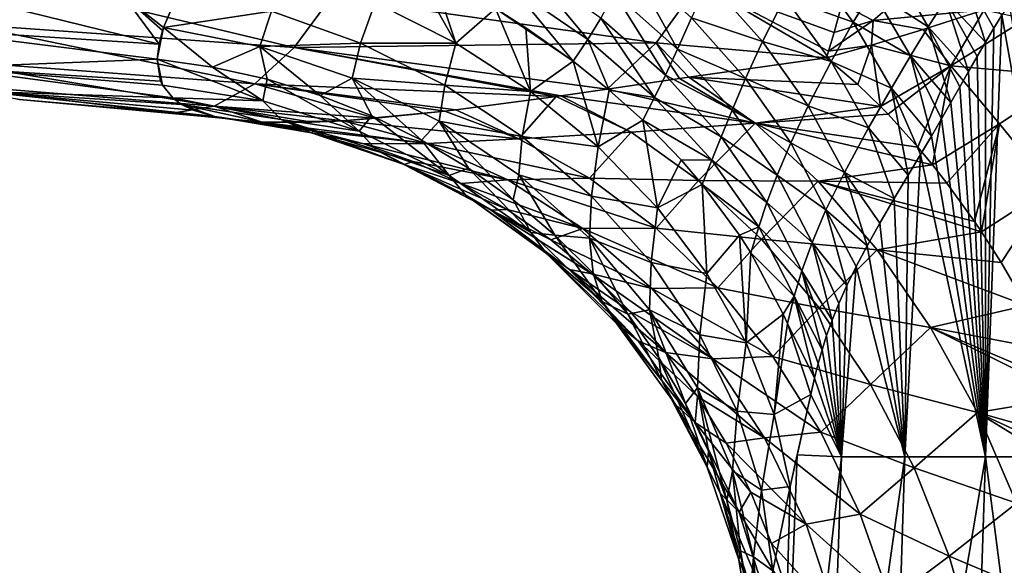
# Model space of a CAD drawing. Header units: metres. Extents: x -62 to 300, y -109 to 109.
# Tile 447 of 656: x -21 to -9, y 59 to 66. Entities that reach past the tile are written whole.
import ezdxf

# ---------------------------------------------------------------- set-up
doc = ezdxf.new("R2010")
doc.units = ezdxf.units.M
doc.layers.add('solid_500635', color=7, linetype='CONTINUOUS')

msp = doc.modelspace()

# ---------------------------------------------------------------- linework, layer by layer
at = {"layer": 'solid_500635'}
for points in [[(-16.85248, 66.376892, -0.612634), (-15.810552, 65.851387, -0.48862), (-16.387167, 66.87738, 0.109677)], [(-15.810552, 65.851387, -0.48862), (-16.101385, 66.738983, 0.139969), (-16.387167, 66.87738, 0.109677)], [(-13.57081, 66.905388, 2.23754), (-13.763358, 66.50238, 1.735718), (-12.945345, 65.773918, 2.124706)], [(-13.57081, 66.905388, 2.23754), (-12.945345, 65.773918, 2.124706), (-12.763798, 66.179123, 2.625546)], [(-11.269654, 66.941826, 4.82097), (-11.555652, 66.440193, 4.284053), (-10.671031, 66.119827, 5.301698)], [(-11.269654, 66.941826, 4.82097), (-10.671031, 66.119827, 5.301698), (-10.42143, 66.526558, 5.703935)], [(-10.179898, 66.888206, 6.055502), (-10.42143, 66.526558, 5.703935), (-9.701985, 66.062241, 6.517347)], [(-10.179898, 66.888206, 6.055502), (-9.701985, 66.062241, 6.517347), (-9.47671, 66.41256, 6.81295)], [(-19.646793, 65.834732, -2.67387), (-23.319151, 66.741341, -1.635829), (-22.880098, 66.042511, -2.922095)], [(-19.646793, 65.834732, -2.67387), (-20.103577, 66.455849, -1.602353), (-23.319151, 66.741341, -1.635829)], [(-17.901796, 65.793381, -11.220894), (-22.168184, 66.094681, -11.231939), (-21.814489, 66.729958, -12.481924)], [(-17.422853, 66.446159, -12.471775), (-17.901796, 65.793381, -11.220894), (-21.814489, 66.729958, -12.481924)], [(-15.810552, 65.851387, -0.48862), (-15.296046, 66.296066, 0.276011), (-16.101385, 66.738983, 0.139969)], [(-14.873517, 66.829086, 1.009238), (-15.067783, 66.561348, 0.645112), (-14.102497, 65.895142, 0.93803)], [(-14.873517, 66.829086, 1.009238), (-14.102497, 65.895142, 0.93803), (-13.936742, 66.172081, 1.306496)], [(-9.243991, 66.743126, 7.09858), (-9.47671, 66.41256, 6.81295), (-8.96075, 65.864525, 7.422946)], [(-9.243991, 66.743126, 7.09858), (-8.96075, 65.864525, 7.422946), (-8.853005, 66.045822, 7.543905)], [(-9.243991, 66.743126, 7.09858), (-8.853005, 66.045822, 7.543905), (-8.748509, 66.213219, 7.658388)], [(-12.663486, 66.625862, -13.243283), (-13.2191, 65.85508, -12.08928), (-17.422853, 66.446159, -12.471775)], [(-11.015536, 65.662033, -12.128969), (-13.2191, 65.85508, -12.08928), (-12.663486, 66.625862, -13.243283)], [(-12.545011, 66.656219, 3.194158), (-12.763798, 66.179123, 2.625546), (-11.844036, 65.870201, 3.646339)], [(-10.989397, 65.747025, -12.261917), (-11.015536, 65.662033, -12.128969), (-12.663486, 66.625862, -13.243283)], [(-10.918558, 65.988297, -12.618722), (-10.989397, 65.747025, -12.261917), (-12.663486, 66.625862, -13.243283)], [(-10.81963, 66.353119, -13.108975), (-10.918558, 65.988297, -12.618722), (-12.663486, 66.625862, -13.243283)], [(-12.545011, 66.656219, 3.194158), (-11.844036, 65.870201, 3.646339), (-11.555652, 66.440193, 4.284053)], [(-10.412864, 66.144684, -12.884822), (-10.81963, 66.353119, -13.108975), (-9.870307, 66.611267, -13.48682)], [(-10.412864, 66.144684, -12.884822), (-9.870307, 66.611267, -13.48682), (-8.979213, 66.280479, -13.092481)], [(-19.588631, 66.051331, -2.216002), (-19.405312, 66.491699, -1.424076), (-20.103577, 66.455849, -1.602353)], [(-19.601357, 66.011551, -2.296093), (-20.103577, 66.455849, -1.602353), (-19.646793, 65.834732, -2.67387)], [(-19.601357, 66.011551, -2.296093), (-19.588631, 66.051331, -2.216002), (-20.103577, 66.455849, -1.602353)], [(-19.588631, 66.051331, -2.216002), (-19.382862, 66.537491, -1.350158), (-19.405312, 66.491699, -1.424076)], [(-18.191284, 66.264534, -1.403337), (-19.382862, 66.537491, -1.350158), (-19.588631, 66.051331, -2.216002)], [(-15.067783, 66.561348, 0.645112), (-15.296046, 66.296066, 0.276011), (-14.291388, 65.616013, 0.567666)], [(-15.067783, 66.561348, 0.645112), (-14.291388, 65.616013, 0.567666), (-14.102497, 65.895142, 0.93803)], [(-13.763358, 66.50238, 1.735718), (-13.936742, 66.172081, 1.306496), (-13.100179, 65.436523, 1.699699)], [(-13.763358, 66.50238, 1.735718), (-13.100179, 65.436523, 1.699699), (-12.945345, 65.773918, 2.124706)], [(-10.42143, 66.526558, 5.703935), (-10.671031, 66.119827, 5.301698), (-9.931481, 65.68692, 6.193415)], [(-10.42143, 66.526558, 5.703935), (-9.931481, 65.68692, 6.193415), (-9.701985, 66.062241, 6.517347)], [(-18.191284, 66.264534, -1.403337), (-17.040739, 65.850601, -1.361846), (-16.85248, 66.376892, -0.612634)], [(-13.2191, 65.85508, -12.08928), (-17.901796, 65.793381, -11.220894), (-17.422853, 66.446159, -12.471775)], [(-17.040739, 65.850601, -1.361846), (-15.810552, 65.851387, -0.48862), (-16.85248, 66.376892, -0.612634)], [(-11.555652, 66.440193, 4.284053), (-11.844036, 65.870201, 3.646339), (-10.958039, 65.612221, 4.778249)], [(-11.555652, 66.440193, 4.284053), (-10.958039, 65.612221, 4.778249), (-10.671031, 66.119827, 5.301698)], [(-10.412864, 66.144684, -12.884822), (-10.918558, 65.988297, -12.618722), (-10.81963, 66.353119, -13.108975)], [(-9.47671, 66.41256, 6.81295), (-9.701985, 66.062241, 6.517347), (-9.179608, 65.483383, 7.166967)], [(-9.47671, 66.41256, 6.81295), (-9.179608, 65.483383, 7.166967), (-9.069475, 65.675964, 7.297616)], [(-9.47671, 66.41256, 6.81295), (-9.069475, 65.675964, 7.297616), (-8.96075, 65.864525, 7.422946)], [(-8.649849, 66.360168, 7.76415), (-8.748509, 66.213219, 7.658388), (-7.724338, 60.500088, 8.935931)], [(-18.34569, 65.805733, -2.219623), (-18.191284, 66.264534, -1.403337), (-19.588631, 66.051331, -2.216002)], [(-18.34569, 65.805733, -2.219623), (-17.040739, 65.850601, -1.361846), (-18.191284, 66.264534, -1.403337)], [(-15.810552, 65.851387, -0.48862), (-14.843701, 65.225006, -0.264433), (-15.296046, 66.296066, 0.276011)], [(-15.296046, 66.296066, 0.276011), (-14.904874, 66.049728, 0.371912), (-14.291388, 65.616013, 0.567666)], [(-14.843701, 65.225006, -0.264433), (-14.904874, 66.049728, 0.371912), (-15.296046, 66.296066, 0.276011)], [(-10.412864, 66.144684, -12.884822), (-8.979213, 66.280479, -13.092481), (-9.768868, 66.024422, -12.764465)], [(-9.408201, 65.55571, -12.211992), (-9.768868, 66.024422, -12.764465), (-8.979213, 66.280479, -13.092481)], [(-8.440169, 66.162415, -12.939765), (-9.408201, 65.55571, -12.211992), (-8.979213, 66.280479, -13.092481)], [(-8.748509, 66.213219, 7.658388), (-8.962532, 60.500088, 7.693457), (-7.724338, 60.500088, 8.935931)], [(-8.748509, 66.213219, 7.658388), (-8.853005, 66.045822, 7.543905), (-8.962532, 60.500088, 7.693457)], [(-18.408703, 65.321747, -9.901077), (-22.542574, 65.635162, -9.912368), (-22.168184, 66.094681, -11.231939)], [(-17.901796, 65.793381, -11.220894), (-18.408703, 65.321747, -9.901077), (-22.168184, 66.094681, -11.231939)], [(-13.936742, 66.172081, 1.306496), (-14.102497, 65.895142, 0.93803), (-13.240757, 65.148247, 1.337928)], [(-13.936742, 66.172081, 1.306496), (-13.240757, 65.148247, 1.337928), (-13.100179, 65.436523, 1.699699)], [(-12.763798, 66.179123, 2.625546), (-12.945345, 65.773918, 2.124706), (-12.063219, 65.392639, 3.083353)], [(-12.763798, 66.179123, 2.625546), (-12.063219, 65.392639, 3.083353), (-11.844036, 65.870201, 3.646339)], [(-10.412864, 66.144684, -12.884822), (-10.989397, 65.747025, -12.261917), (-10.918558, 65.988297, -12.618722)], [(-10.412864, 66.144684, -12.884822), (-10.434836, 65.824379, -12.444349), (-10.989397, 65.747025, -12.261917)], [(-10.671031, 66.119827, 5.301698), (-10.958039, 65.612221, 4.778249), (-10.178776, 65.269325, 5.81387)], [(-10.671031, 66.119827, 5.301698), (-10.178776, 65.269325, 5.81387), (-9.931481, 65.68692, 6.193415)], [(-10.412864, 66.144684, -12.884822), (-9.768868, 66.024422, -12.764465), (-10.434836, 65.824379, -12.444349)], [(-7.849054, 65.419273, -12.22508), (-9.408201, 65.55571, -12.211992), (-8.440169, 66.162415, -12.939765)], [(-19.670271, 65.642204, -3.134195), (-22.880098, 66.042511, -2.922095), (-22.41629, 65.534721, -4.287745)], [(-19.670271, 65.642204, -3.134195), (-19.646793, 65.834732, -2.67387), (-22.880098, 66.042511, -2.922095)], [(-19.588631, 66.051331, -2.216002), (-19.646793, 65.834732, -2.67387), (-19.670271, 65.642204, -3.134195)], [(-18.954996, 65.541122, -3.107835), (-19.588631, 66.051331, -2.216002), (-19.670271, 65.642204, -3.134195)], [(-19.601357, 66.011551, -2.296093), (-19.646793, 65.834732, -2.67387), (-19.588631, 66.051331, -2.216002)], [(-18.954996, 65.541122, -3.107835), (-18.34569, 65.805733, -2.219623), (-19.588631, 66.051331, -2.216002)], [(-14.843701, 65.225006, -0.264433), (-14.291388, 65.616013, 0.567666), (-14.904874, 66.049728, 0.371912)], [(-9.408201, 65.55571, -12.211992), (-10.434836, 65.824379, -12.444349), (-9.768868, 66.024422, -12.764465)], [(-9.701985, 66.062241, 6.517347), (-9.931481, 65.68692, 6.193415), (-9.409683, 65.080704, 6.880892)], [(-9.701985, 66.062241, 6.517347), (-9.409683, 65.080704, 6.880892), (-9.292625, 65.285339, 7.028763)], [(-9.701985, 66.062241, 6.517347), (-9.292625, 65.285339, 7.028763), (-9.179608, 65.483383, 7.166967)], [(-8.853005, 66.045822, 7.543905), (-8.96075, 65.864525, 7.422946), (-8.962532, 60.500088, 7.693457)], [(-18.34569, 65.805733, -2.219623), (-17.148722, 65.398705, -2.141614), (-17.040739, 65.850601, -1.361846)], [(-13.2191, 65.85508, -12.08928), (-13.852471, 65.255547, -10.855844), (-17.901796, 65.793381, -11.220894)], [(-17.148722, 65.398705, -2.141614), (-15.953916, 65.306183, -1.224608), (-17.040739, 65.850601, -1.361846)], [(-17.040739, 65.850601, -1.361846), (-15.953916, 65.306183, -1.224608), (-15.810552, 65.851387, -0.48862)], [(-15.953916, 65.306183, -1.224608), (-14.843701, 65.225006, -0.264433), (-15.810552, 65.851387, -0.48862)], [(-14.102497, 65.895142, 0.93803), (-14.291388, 65.616013, 0.567666), (-13.827315, 65.243134, 0.758646)], [(-14.102497, 65.895142, 0.93803), (-13.827315, 65.243134, 0.758646), (-13.240757, 65.148247, 1.337928)], [(-12.918933, 65.390717, -11.328559), (-13.852471, 65.255547, -10.855844), (-13.2191, 65.85508, -12.08928)], [(-12.797679, 65.408371, -11.385735), (-12.918933, 65.390717, -11.328559), (-13.2191, 65.85508, -12.08928)], [(-11.015536, 65.662033, -12.128969), (-12.797679, 65.408371, -11.385735), (-13.2191, 65.85508, -12.08928)], [(-11.844036, 65.870201, 3.646339), (-12.063219, 65.392639, 3.083353), (-11.254886, 65.039665, 4.152198)], [(-11.844036, 65.870201, 3.646339), (-11.254886, 65.039665, 4.152198), (-10.958039, 65.612221, 4.778249)], [(-10.434836, 65.824379, -12.444349), (-11.015536, 65.662033, -12.128969), (-10.989397, 65.747025, -12.261917)], [(-10.613889, 65.31691, -11.711594), (-11.015536, 65.662033, -12.128969), (-10.434836, 65.824379, -12.444349)], [(-10.613889, 65.31691, -11.711594), (-10.434836, 65.824379, -12.444349), (-10.317375, 65.030098, -11.419086)], [(-9.408201, 65.55571, -12.211992), (-10.317375, 65.030098, -11.419086), (-10.434836, 65.824379, -12.444349)], [(-8.96075, 65.864525, 7.422946), (-9.069475, 65.675964, 7.297616), (-8.962532, 60.500088, 7.693457)], [(-18.954996, 65.541122, -3.107835), (-18.250935, 65.384476, -3.059597), (-18.34569, 65.805733, -2.219623)], [(-14.510332, 65.161659, -10.481637), (-18.408703, 65.321747, -9.901077), (-17.901796, 65.793381, -11.220894)], [(-17.56299, 65.173698, -2.989858), (-17.148722, 65.398705, -2.141614), (-18.34569, 65.805733, -2.219623)], [(-18.250935, 65.384476, -3.059597), (-17.56299, 65.173698, -2.989858), (-18.34569, 65.805733, -2.219623)], [(-14.450931, 65.169991, -10.516879), (-14.510332, 65.161659, -10.481637), (-17.901796, 65.793381, -11.220894)], [(-13.852471, 65.255547, -10.855844), (-14.450931, 65.169991, -10.516879), (-17.901796, 65.793381, -11.220894)], [(-12.945345, 65.773918, 2.124706), (-13.100179, 65.436523, 1.699699), (-12.238319, 64.982964, 2.592333)], [(-12.945345, 65.773918, 2.124706), (-12.238319, 64.982964, 2.592333), (-12.063219, 65.392639, 3.083353)], [(-18.935078, 65.03688, -8.535654), (-22.931364, 65.357033, -8.546469), (-22.542574, 65.635162, -9.912368)], [(-18.408703, 65.321747, -9.901077), (-18.935078, 65.03688, -8.535654), (-22.542574, 65.635162, -9.912368)], [(-19.626144, 65.360306, -3.941255), (-19.670271, 65.642204, -3.134195), (-22.41629, 65.534721, -4.287745)], [(-19.601349, 65.306763, -4.119929), (-19.670271, 65.642204, -3.134195), (-19.626144, 65.360306, -3.941255)], [(-18.305052, 65.104607, -3.961647), (-19.670271, 65.642204, -3.134195), (-19.601349, 65.306763, -4.119929)], [(-18.305052, 65.104607, -3.961647), (-18.954996, 65.541122, -3.107835), (-19.670271, 65.642204, -3.134195)], [(-14.843701, 65.225006, -0.264433), (-13.969269, 64.510216, 0.054937), (-14.291388, 65.616013, 0.567666)], [(-13.969269, 64.510216, 0.054937), (-13.827315, 65.243134, 0.758646), (-14.291388, 65.616013, 0.567666)], [(-10.613889, 65.31691, -11.711594), (-12.797679, 65.408371, -11.385735), (-11.015536, 65.662033, -12.128969)], [(-10.958039, 65.612221, 4.778249), (-11.254886, 65.039665, 4.152198), (-10.473857, 64.754173, 5.310684)], [(-10.958039, 65.612221, 4.778249), (-10.473857, 64.754173, 5.310684), (-10.178776, 65.269325, 5.81387)], [(-9.931481, 65.68692, 6.193415), (-10.178776, 65.269325, 5.81387), (-9.661299, 64.647163, 6.544993)], [(-9.931481, 65.68692, 6.193415), (-9.661299, 64.647163, 6.544993), (-9.53173, 64.869461, 6.72118)], [(-9.931481, 65.68692, 6.193415), (-9.53173, 64.869461, 6.72118), (-9.409683, 65.080704, 6.880892)], [(-9.069475, 65.675964, 7.297616), (-9.179608, 65.483383, 7.166967), (-8.962532, 60.500088, 7.693457)], [(-19.470613, 65.142502, -4.747152), (-22.41629, 65.534721, -4.287745), (-21.936457, 65.225456, -5.707213)], [(-19.601349, 65.306763, -4.119929), (-19.626144, 65.360306, -3.941255), (-22.41629, 65.534721, -4.287745)], [(-19.470613, 65.142502, -4.747152), (-19.601349, 65.306763, -4.119929), (-22.41629, 65.534721, -4.287745)], [(-18.305052, 65.104607, -3.961647), (-18.250935, 65.384476, -3.059597), (-18.954996, 65.541122, -3.107835)], [(-13.100179, 65.436523, 1.699699), (-13.240757, 65.148247, 1.337928), (-12.379341, 64.636459, 2.181093)], [(-13.100179, 65.436523, 1.699699), (-12.379341, 64.636459, 2.181093), (-12.238319, 64.982964, 2.592333)], [(-9.408201, 65.55571, -12.211992), (-10.219776, 64.929596, -11.325838), (-10.317375, 65.030098, -11.419086)], [(-9.408201, 65.55571, -12.211992), (-9.835077, 64.502861, -10.973518), (-10.219776, 64.929596, -11.325838)], [(-9.408201, 65.55571, -12.211992), (-9.646028, 64.274429, -10.809698), (-9.835077, 64.502861, -10.973518)], [(-8.778458, 64.806084, -11.54841), (-9.646028, 64.274429, -10.809698), (-9.408201, 65.55571, -12.211992)], [(-7.849054, 65.419273, -12.22508), (-8.778458, 64.806084, -11.54841), (-9.408201, 65.55571, -12.211992)], [(-9.179608, 65.483383, 7.166967), (-9.292625, 65.285339, 7.028763), (-8.962532, 60.500088, 7.693457)], [(-22.931364, 65.357033, -8.546469), (-19.472343, 64.942818, -7.148572), (-21.449547, 65.119865, -7.153834)], [(-18.935078, 65.03688, -8.535654), (-19.472343, 64.942818, -7.148572), (-22.931364, 65.357033, -8.546469)], [(-18.305052, 65.104607, -3.961647), (-19.601349, 65.306763, -4.119929), (-19.470613, 65.142502, -4.747152)], [(-16.848703, 64.878525, -8.76863), (-18.935078, 65.03688, -8.535654), (-18.408703, 65.321747, -9.901077)], [(-15.952663, 64.972046, -9.511284), (-16.848703, 64.878525, -8.76863), (-18.408703, 65.321747, -9.901077)], [(-15.811517, 64.989037, -9.617239), (-15.952663, 64.972046, -9.511284), (-18.408703, 65.321747, -9.901077)], [(-14.510332, 65.161659, -10.481637), (-15.811517, 64.989037, -9.617239), (-18.408703, 65.321747, -9.901077)], [(-18.305052, 65.104607, -3.961647), (-17.060133, 64.71241, -3.755406), (-18.250935, 65.384476, -3.059597)], [(-17.060133, 64.71241, -3.755406), (-17.56299, 65.173698, -2.989858), (-18.250935, 65.384476, -3.059597)], [(-17.56299, 65.173698, -2.989858), (-16.896061, 64.91021, -2.899083), (-17.148722, 65.398705, -2.141614)], [(-17.148722, 65.398705, -2.141614), (-16.023138, 64.841248, -1.979312), (-15.953916, 65.306183, -1.224608)], [(-16.255037, 64.595444, -2.787745), (-16.023138, 64.841248, -1.979312), (-17.148722, 65.398705, -2.141614)], [(-16.896061, 64.91021, -2.899083), (-16.255037, 64.595444, -2.787745), (-17.148722, 65.398705, -2.141614)], [(-16.023138, 64.841248, -1.979312), (-14.9528, 64.6418, -0.99408), (-15.953916, 65.306183, -1.224608)], [(-15.953916, 65.306183, -1.224608), (-14.9528, 64.6418, -0.99408), (-14.843701, 65.225006, -0.264433)], [(-11.941226, 64.81382, -10.639572), (-13.852471, 65.255547, -10.855844), (-12.918933, 65.390717, -11.328559)], [(-11.941226, 64.81382, -10.639572), (-12.918933, 65.390717, -11.328559), (-12.797679, 65.408371, -11.385735)], [(-10.317375, 65.030098, -11.419086), (-11.941226, 64.81382, -10.639572), (-12.797679, 65.408371, -11.385735)], [(-10.613889, 65.31691, -11.711594), (-10.317375, 65.030098, -11.419086), (-12.797679, 65.408371, -11.385735)], [(-12.063219, 65.392639, 3.083353), (-12.238319, 64.982964, 2.592333), (-11.480013, 64.559662, 3.602566)], [(-12.063219, 65.392639, 3.083353), (-11.480013, 64.559662, 3.602566), (-11.254886, 65.039665, 4.152198)], [(-7.849054, 65.419273, -12.22508), (-8.114836, 63.988209, -11.046078), (-8.778458, 64.806084, -11.54841)], [(-18.926178, 64.899887, -6.155161), (-21.936457, 65.225456, -5.707213), (-21.449547, 65.119865, -7.153834)], [(-19.355745, 65.058441, -5.136605), (-19.470613, 65.142502, -4.747152), (-21.936457, 65.225456, -5.707213)], [(-19.205526, 64.983864, -5.548676), (-19.355745, 65.058441, -5.136605), (-21.936457, 65.225456, -5.707213)], [(-18.926178, 64.899887, -6.155161), (-19.205526, 64.983864, -5.548676), (-21.936457, 65.225456, -5.707213)], [(-14.9528, 64.6418, -0.99408), (-13.969269, 64.510216, 0.054937), (-14.843701, 65.225006, -0.264433)], [(-11.941226, 64.81382, -10.639572), (-14.450931, 65.169991, -10.516879), (-13.852471, 65.255547, -10.855844)], [(-13.969269, 64.510216, 0.054937), (-13.393793, 64.852295, 0.97779), (-13.827315, 65.243134, 0.758646)], [(-13.827315, 65.243134, 0.758646), (-13.393793, 64.852295, 0.97779), (-13.240757, 65.148247, 1.337928)], [(-10.178776, 65.269325, 5.81387), (-10.473857, 64.754173, 5.310684), (-9.960883, 64.141922, 6.108131)], [(-10.178776, 65.269325, 5.81387), (-9.960883, 64.141922, 6.108131), (-9.801483, 64.408745, 6.346039)], [(-10.178776, 65.269325, 5.81387), (-9.801483, 64.408745, 6.346039), (-9.661299, 64.647163, 6.544993)], [(-9.292625, 65.285339, 7.028763), (-9.409683, 65.080704, 6.880892), (-8.962532, 60.500088, 7.693457)], [(-18.822689, 64.879547, -6.347399), (-18.926178, 64.899887, -6.155161), (-21.449547, 65.119865, -7.153834)], [(-19.472343, 64.942818, -7.148572), (-18.822689, 64.879547, -6.347399), (-21.449547, 65.119865, -7.153834)], [(-18.06959, 64.860374, -4.873504), (-19.470613, 65.142502, -4.747152), (-19.355745, 65.058441, -5.136605)], [(-18.06959, 64.860374, -4.873504), (-18.305052, 65.104607, -3.961647), (-19.470613, 65.142502, -4.747152)], [(-18.926178, 64.899887, -6.155161), (-19.355745, 65.058441, -5.136605), (-19.205526, 64.983864, -5.548676)], [(-17.675249, 64.688545, -5.787083), (-19.355745, 65.058441, -5.136605), (-18.926178, 64.899887, -6.155161)], [(-17.675249, 64.688545, -5.787083), (-18.06959, 64.860374, -4.873504), (-19.355745, 65.058441, -5.136605)], [(-18.06959, 64.860374, -4.873504), (-17.060133, 64.71241, -3.755406), (-18.305052, 65.104607, -3.961647)], [(-17.060133, 64.71241, -3.755406), (-16.896061, 64.91021, -2.899083), (-17.56299, 65.173698, -2.989858)], [(-14.997117, 64.613274, -8.909562), (-15.811517, 64.989037, -9.617239), (-14.510332, 65.161659, -10.481637)], [(-13.54312, 64.69828, -9.833041), (-14.997117, 64.613274, -8.909562), (-14.510332, 65.161659, -10.481637)], [(-13.54312, 64.69828, -9.833041), (-14.510332, 65.161659, -10.481637), (-14.450931, 65.169991, -10.516879)], [(-11.941226, 64.81382, -10.639572), (-13.54312, 64.69828, -9.833041), (-14.450931, 65.169991, -10.516879)], [(-13.240757, 65.148247, 1.337928), (-13.393793, 64.852295, 0.97779), (-12.499509, 64.335495, 1.836774)], [(-13.240757, 65.148247, 1.337928), (-12.499509, 64.335495, 1.836774), (-12.379341, 64.636459, 2.181093)], [(-9.409683, 65.080704, 6.880892), (-9.53173, 64.869461, 6.72118), (-8.962532, 60.500088, 7.693457)], [(-18.935078, 65.03688, -8.535654), (-18.315254, 64.827301, -7.145146), (-19.472343, 64.942818, -7.148572)], [(-19.472343, 64.942818, -7.148572), (-18.315254, 64.827301, -7.145146), (-18.822689, 64.879547, -6.347399)], [(-17.670115, 64.826294, -7.944829), (-18.315254, 64.827301, -7.145146), (-18.935078, 65.03688, -8.535654)], [(-17.261786, 64.846848, -8.375358), (-17.670115, 64.826294, -7.944829), (-18.935078, 65.03688, -8.535654)], [(-16.848703, 64.878525, -8.76863), (-17.261786, 64.846848, -8.375358), (-18.935078, 65.03688, -8.535654)], [(-15.952663, 64.972046, -9.511284), (-17.261786, 64.846848, -8.375358), (-16.848703, 64.878525, -8.76863)], [(-14.997117, 64.613274, -8.909562), (-17.261786, 64.846848, -8.375358), (-15.952663, 64.972046, -9.511284)], [(-14.997117, 64.613274, -8.909562), (-15.952663, 64.972046, -9.511284), (-15.811517, 64.989037, -9.617239)], [(-12.238319, 64.982964, 2.592333), (-12.379341, 64.636459, 2.181093), (-11.65427, 64.144051, 3.129797)], [(-12.238319, 64.982964, 2.592333), (-11.65427, 64.144051, 3.129797), (-11.480013, 64.559662, 3.602566)], [(-10.317375, 65.030098, -11.419086), (-10.219776, 64.929596, -11.325838), (-11.941226, 64.81382, -10.639572)], [(-10.219776, 64.929596, -11.325838), (-9.835077, 64.502861, -10.973518), (-11.941226, 64.81382, -10.639572)], [(-11.254886, 65.039665, 4.152198), (-11.480013, 64.559662, 3.602566), (-10.786694, 64.177643, 4.703575)], [(-11.254886, 65.039665, 4.152198), (-10.786694, 64.177643, 4.703575), (-10.473857, 64.754173, 5.310684)], [(-17.650894, 64.717064, -6.88584), (-18.926178, 64.899887, -6.155161), (-18.822689, 64.879547, -6.347399)], [(-17.650894, 64.717064, -6.88584), (-17.675249, 64.688545, -5.787083), (-18.926178, 64.899887, -6.155161)], [(-17.650894, 64.717064, -6.88584), (-18.822689, 64.879547, -6.347399), (-18.315254, 64.827301, -7.145146)], [(-17.261786, 64.846848, -8.375358), (-18.315254, 64.827301, -7.145146), (-17.670115, 64.826294, -7.944829)], [(-16.175238, 64.550766, -7.829145), (-18.315254, 64.827301, -7.145146), (-17.261786, 64.846848, -8.375358)], [(-16.175238, 64.550766, -7.829145), (-17.650894, 64.717064, -6.88584), (-18.315254, 64.827301, -7.145146)], [(-18.06959, 64.860374, -4.873504), (-16.834578, 64.466331, -4.584258), (-17.060133, 64.71241, -3.755406)], [(-16.475592, 64.281525, -5.414749), (-16.834578, 64.466331, -4.584258), (-18.06959, 64.860374, -4.873504)], [(-17.675249, 64.688545, -5.787083), (-16.475592, 64.281525, -5.414749), (-18.06959, 64.860374, -4.873504)], [(-14.997117, 64.613274, -8.909562), (-16.175238, 64.550766, -7.829145), (-17.261786, 64.846848, -8.375358)], [(-17.060133, 64.71241, -3.755406), (-15.896408, 64.139381, -3.504193), (-16.896061, 64.91021, -2.899083)], [(-15.896408, 64.139381, -3.504193), (-16.255037, 64.595444, -2.787745), (-16.896061, 64.91021, -2.899083)], [(-16.255037, 64.595444, -2.787745), (-15.644436, 64.231514, -2.656585), (-16.023138, 64.841248, -1.979312)], [(-16.023138, 64.841248, -1.979312), (-14.993201, 64.145142, -1.73609), (-14.9528, 64.6418, -0.99408)], [(-15.068296, 63.821411, -2.506699), (-14.993201, 64.145142, -1.73609), (-16.023138, 64.841248, -1.979312)], [(-15.644436, 64.231514, -2.656585), (-15.068296, 63.821411, -2.506699), (-16.023138, 64.841248, -1.979312)], [(-13.969269, 64.510216, 0.054937), (-13.204227, 63.71994, 0.464032), (-13.393793, 64.852295, 0.97779)], [(-11.941226, 64.81382, -10.639572), (-12.673583, 64.075073, -9.227349), (-13.54312, 64.69828, -9.833041)], [(-13.393793, 64.852295, 0.97779), (-12.897563, 64.340813, 1.290038), (-12.499509, 64.335495, 1.836774)], [(-13.204227, 63.71994, 0.464032), (-12.897563, 64.340813, 1.290038), (-13.393793, 64.852295, 0.97779)], [(-11.941226, 64.81382, -10.639572), (-11.124445, 64.065163, -9.996774), (-12.673583, 64.075073, -9.227349)], [(-9.646028, 64.274429, -10.809698), (-11.124445, 64.065163, -9.996774), (-11.941226, 64.81382, -10.639572)], [(-9.835077, 64.502861, -10.973518), (-9.646028, 64.274429, -10.809698), (-11.941226, 64.81382, -10.639572)], [(-9.53173, 64.869461, 6.72118), (-9.661299, 64.647163, 6.544993), (-8.962532, 60.500088, 7.693457)], [(-8.778458, 64.806084, -11.54841), (-9.462118, 64.039612, -10.656599), (-9.646028, 64.274429, -10.809698)], [(-8.778458, 64.806084, -11.54841), (-9.103153, 63.542679, -10.376987), (-9.462118, 64.039612, -10.656599)], [(-8.778458, 64.806084, -11.54841), (-9.014183, 63.410992, -10.311925), (-9.103153, 63.542679, -10.376987)], [(-8.778458, 64.806084, -11.54841), (-8.114836, 63.988209, -11.046078), (-9.014183, 63.410992, -10.311925)], [(-17.650894, 64.717064, -6.88584), (-16.997385, 64.547508, -6.630776), (-17.675249, 64.688545, -5.787083)], [(-16.359318, 64.320038, -6.38178), (-16.475592, 64.281525, -5.414749), (-17.675249, 64.688545, -5.787083)], [(-16.997385, 64.547508, -6.630776), (-16.359318, 64.320038, -6.38178), (-17.675249, 64.688545, -5.787083)], [(-16.175238, 64.550766, -7.829145), (-16.997385, 64.547508, -6.630776), (-17.650894, 64.717064, -6.88584)], [(-16.834578, 64.466331, -4.584258), (-15.896408, 64.139381, -3.504193), (-17.060133, 64.71241, -3.755406)], [(-13.54312, 64.69828, -9.833041), (-14.082313, 64.105202, -8.359202), (-14.997117, 64.613274, -8.909562)], [(-13.54312, 64.69828, -9.833041), (-12.673583, 64.075073, -9.227349), (-14.082313, 64.105202, -8.359202)], [(-10.473857, 64.754173, 5.310684), (-10.786694, 64.177643, 4.703575), (-10.140946, 63.839443, 5.822977)], [(-10.473857, 64.754173, 5.310684), (-10.140946, 63.839443, 5.822977), (-9.960883, 64.141922, 6.108131)], [(-16.175238, 64.550766, -7.829145), (-15.139263, 64.082848, -7.314954), (-16.997385, 64.547508, -6.630776)], [(-15.139263, 64.082848, -7.314954), (-16.359318, 64.320038, -6.38178), (-16.997385, 64.547508, -6.630776)], [(-15.896408, 64.139381, -3.504193), (-15.644436, 64.231514, -2.656585), (-16.255037, 64.595444, -2.787745)], [(-14.997117, 64.613274, -8.909562), (-14.082313, 64.105202, -8.359202), (-16.175238, 64.550766, -7.829145)], [(-14.082313, 64.105202, -8.359202), (-15.139263, 64.082848, -7.314954), (-16.175238, 64.550766, -7.829145)], [(-14.993201, 64.145142, -1.73609), (-14.057037, 63.871769, -0.675608), (-14.9528, 64.6418, -0.99408)], [(-14.9528, 64.6418, -0.99408), (-14.057037, 63.871769, -0.675608), (-13.969269, 64.510216, 0.054937)], [(-12.379341, 64.636459, 2.181093), (-12.499509, 64.335495, 1.836774), (-11.787323, 63.787376, 2.741355)], [(-12.379341, 64.636459, 2.181093), (-11.787323, 63.787376, 2.741355), (-11.65427, 64.144051, 3.129797)], [(-11.480013, 64.559662, 3.602566), (-11.65427, 64.144051, 3.129797), (-11.02412, 63.694084, 4.174683)], [(-11.480013, 64.559662, 3.602566), (-11.02412, 63.694084, 4.174683), (-10.786694, 64.177643, 4.703575)], [(-9.661299, 64.647163, 6.544993), (-9.801483, 64.408745, 6.346039), (-8.962532, 60.500088, 7.693457)], [(-16.834578, 64.466331, -4.584258), (-15.681287, 63.884899, -4.275168), (-15.896408, 64.139381, -3.504193)], [(-15.354948, 63.687641, -5.048029), (-15.681287, 63.884899, -4.275168), (-16.834578, 64.466331, -4.584258)], [(-16.475592, 64.281525, -5.414749), (-15.354948, 63.687641, -5.048029), (-16.834578, 64.466331, -4.584258)], [(-14.057037, 63.871769, -0.675608), (-13.204227, 63.71994, 0.464032), (-13.969269, 64.510216, 0.054937)], [(-16.359318, 64.320038, -6.38178), (-15.741233, 64.036148, -6.140625), (-16.475592, 64.281525, -5.414749)], [(-15.139263, 64.082848, -7.314954), (-15.741233, 64.036148, -6.140625), (-16.359318, 64.320038, -6.38178)], [(-13.204227, 63.71994, 0.464032), (-12.623278, 64.0205, 1.498626), (-12.897563, 64.340813, 1.290038)], [(-12.897563, 64.340813, 1.290038), (-12.623278, 64.0205, 1.498626), (-12.499509, 64.335495, 1.836774)], [(-12.499509, 64.335495, 1.836774), (-12.623278, 64.0205, 1.498626), (-11.89304, 63.473442, 2.424478)], [(-12.499509, 64.335495, 1.836774), (-11.89304, 63.473442, 2.424478), (-11.787323, 63.787376, 2.741355)], [(-9.801483, 64.408745, 6.346039), (-10.003068, 60.500088, 6.281313), (-8.962532, 60.500088, 7.693457)], [(-9.801483, 64.408745, 6.346039), (-9.960883, 64.141922, 6.108131), (-10.003068, 60.500088, 6.281313)], [(-15.147654, 63.697399, -5.909075), (-15.354948, 63.687641, -5.048029), (-16.475592, 64.281525, -5.414749)], [(-15.741233, 64.036148, -6.140625), (-15.147654, 63.697399, -5.909075), (-16.475592, 64.281525, -5.414749)], [(-15.896408, 64.139381, -3.504193), (-14.841081, 63.398865, -3.213862), (-15.644436, 64.231514, -2.656585)], [(-14.841081, 63.398865, -3.213862), (-15.068296, 63.821411, -2.506699), (-15.644436, 64.231514, -2.656585)], [(-9.646028, 64.274429, -10.809698), (-9.462118, 64.039612, -10.656599), (-11.124445, 64.065163, -9.996774)], [(-10.786694, 64.177643, 4.703575), (-11.02412, 63.694084, 4.174683), (-10.49297, 63.227135, 5.205808)], [(-10.786694, 64.177643, 4.703575), (-10.49297, 63.227135, 5.205808), (-10.327218, 63.51955, 5.507297)], [(-10.786694, 64.177643, 4.703575), (-10.327218, 63.51955, 5.507297), (-10.140946, 63.839443, 5.822977)], [(-15.681287, 63.884899, -4.275168), (-14.841081, 63.398865, -3.213862), (-15.896408, 64.139381, -3.504193)], [(-15.139263, 64.082848, -7.314954), (-14.166168, 63.4534, -6.853342), (-15.741233, 64.036148, -6.140625)], [(-14.166168, 63.4534, -6.853342), (-15.147654, 63.697399, -5.909075), (-15.741233, 64.036148, -6.140625)], [(-14.082313, 64.105202, -8.359202), (-13.218751, 63.458389, -7.876041), (-15.139263, 64.082848, -7.314954)], [(-13.218751, 63.458389, -7.876041), (-14.166168, 63.4534, -6.853342), (-15.139263, 64.082848, -7.314954)], [(-15.068296, 63.821411, -2.506699), (-14.530621, 63.368179, -2.339206), (-14.993201, 64.145142, -1.73609)], [(-14.993201, 64.145142, -1.73609), (-14.080764, 63.326336, -1.417715), (-14.057037, 63.871769, -0.675608)], [(-14.530621, 63.368179, -2.339206), (-14.080764, 63.326336, -1.417715), (-14.993201, 64.145142, -1.73609)], [(-12.673583, 64.075073, -9.227349), (-13.218751, 63.458389, -7.876041), (-14.082313, 64.105202, -8.359202)], [(-12.673583, 64.075073, -9.227349), (-11.857019, 63.312622, -8.714797), (-13.218751, 63.458389, -7.876041)], [(-11.124445, 64.065163, -9.996774), (-11.857019, 63.312622, -8.714797), (-12.673583, 64.075073, -9.227349)], [(-11.124445, 64.065163, -9.996774), (-10.362138, 63.17857, -9.474212), (-11.857019, 63.312622, -8.714797)], [(-11.65427, 64.144051, 3.129797), (-11.787323, 63.787376, 2.741355), (-11.203862, 63.272022, 3.728078)], [(-11.65427, 64.144051, 3.129797), (-11.203862, 63.272022, 3.728078), (-11.02412, 63.694084, 4.174683)], [(-9.014183, 63.410992, -10.311925), (-10.362138, 63.17857, -9.474212), (-11.124445, 64.065163, -9.996774)], [(-9.103153, 63.542679, -10.376987), (-9.014183, 63.410992, -10.311925), (-11.124445, 64.065163, -9.996774)], [(-9.462118, 64.039612, -10.656599), (-9.103153, 63.542679, -10.376987), (-11.124445, 64.065163, -9.996774)], [(-9.960883, 64.141922, 6.108131), (-10.140946, 63.839443, 5.822977), (-10.003068, 60.500088, 6.281313)], [(-13.204227, 63.71994, 0.464032), (-12.562792, 62.868713, 0.955373), (-12.623278, 64.0205, 1.498626)], [(-12.623278, 64.0205, 1.498626), (-12.140703, 63.366375, 1.952325), (-11.89304, 63.473442, 2.424478)], [(-12.562792, 62.868713, 0.955373), (-12.140703, 63.366375, 1.952325), (-12.623278, 64.0205, 1.498626)], [(-8.114836, 63.988209, -11.046078), (-8.760419, 63.014824, -10.136588), (-9.014183, 63.410992, -10.311925)], [(-8.114836, 63.988209, -11.046078), (-8.434187, 62.455196, -9.936225), (-8.760419, 63.014824, -10.136588)], [(-15.681287, 63.884899, -4.275168), (-14.636928, 63.129814, -3.953526), (-14.841081, 63.398865, -3.213862)], [(-14.339481, 62.920689, -4.695478), (-14.636928, 63.129814, -3.953526), (-15.681287, 63.884899, -4.275168)], [(-15.354948, 63.687641, -5.048029), (-14.339481, 62.920689, -4.695478), (-15.681287, 63.884899, -4.275168)], [(-14.841081, 63.398865, -3.213862), (-14.530621, 63.368179, -2.339206), (-15.068296, 63.821411, -2.506699)], [(-14.080764, 63.326336, -1.417715), (-13.285704, 63.010986, -0.275004), (-14.057037, 63.871769, -0.675608)], [(-14.057037, 63.871769, -0.675608), (-13.285704, 63.010986, -0.275004), (-13.204227, 63.71994, 0.464032)], [(-11.787323, 63.787376, 2.741355), (-11.89304, 63.473442, 2.424478), (-11.335478, 62.905296, 3.370819)], [(-11.787323, 63.787376, 2.741355), (-11.335478, 62.905296, 3.370819), (-11.203862, 63.272022, 3.728078)], [(-10.140946, 63.839443, 5.822977), (-10.327218, 63.51955, 5.507297), (-10.003068, 60.500088, 6.281313)], [(-15.147654, 63.697399, -5.909075), (-14.582709, 63.306145, -5.688741), (-15.354948, 63.687641, -5.048029)], [(-14.050125, 62.865547, -5.481077), (-14.339481, 62.920689, -4.695478), (-15.354948, 63.687641, -5.048029)], [(-14.582709, 63.306145, -5.688741), (-14.050125, 62.865547, -5.481077), (-15.354948, 63.687641, -5.048029)], [(-14.166168, 63.4534, -6.853342), (-14.582709, 63.306145, -5.688741), (-15.147654, 63.697399, -5.909075)], [(-13.285704, 63.010986, -0.275004), (-12.562792, 62.868713, 0.955373), (-13.204227, 63.71994, 0.464032)], [(-11.02412, 63.694084, 4.174683), (-11.203862, 63.272022, 3.728078), (-10.755622, 62.714386, 4.681841)], [(-11.02412, 63.694084, 4.174683), (-10.755622, 62.714386, 4.681841), (-10.634917, 62.960121, 4.930291)], [(-11.02412, 63.694084, 4.174683), (-10.634917, 62.960121, 4.930291), (-10.49297, 63.227135, 5.205808)], [(-14.841081, 63.398865, -3.213862), (-13.918645, 62.509266, -2.891504), (-14.530621, 63.368179, -2.339206)], [(-14.636928, 63.129814, -3.953526), (-13.918645, 62.509266, -2.891504), (-14.841081, 63.398865, -3.213862)], [(-14.166168, 63.4534, -6.853342), (-13.276367, 62.675247, -6.454037), (-14.582709, 63.306145, -5.688741)], [(-13.218751, 63.458389, -7.876041), (-12.422871, 62.684322, -7.469455), (-14.166168, 63.4534, -6.853342)], [(-12.422871, 62.684322, -7.469455), (-13.276367, 62.675247, -6.454037), (-14.166168, 63.4534, -6.853342)], [(-11.857019, 63.312622, -8.714797), (-12.422871, 62.684322, -7.469455), (-13.218751, 63.458389, -7.876041)], [(-12.140703, 63.366375, 1.952325), (-11.995372, 63.138512, 2.118519), (-11.89304, 63.473442, 2.424478)], [(-11.89304, 63.473442, 2.424478), (-11.995372, 63.138512, 2.118519), (-11.433478, 62.579258, 3.090327)], [(-11.89304, 63.473442, 2.424478), (-11.433478, 62.579258, 3.090327), (-11.335478, 62.905296, 3.370819)], [(-10.327218, 63.51955, 5.507297), (-10.49297, 63.227135, 5.205808), (-10.003068, 60.500088, 6.281313)], [(-9.014183, 63.410992, -10.311925), (-8.760419, 63.014824, -10.136588), (-10.362138, 63.17857, -9.474212)], [(-13.276367, 62.675247, -6.454037), (-14.050125, 62.865547, -5.481077), (-14.582709, 63.306145, -5.688741)], [(-14.530621, 63.368179, -2.339206), (-14.035396, 62.874855, -2.15522), (-14.080764, 63.326336, -1.417715)], [(-13.918645, 62.509266, -2.891504), (-14.035396, 62.874855, -2.15522), (-14.530621, 63.368179, -2.339206)], [(-14.080764, 63.326336, -1.417715), (-13.306684, 62.401676, -1.030503), (-13.285704, 63.010986, -0.275004)], [(-13.586484, 62.344574, -1.955897), (-13.306684, 62.401676, -1.030503), (-14.080764, 63.326336, -1.417715)], [(-14.035396, 62.874855, -2.15522), (-13.586484, 62.344574, -1.955897), (-14.080764, 63.326336, -1.417715)], [(-12.562792, 62.868713, 0.955373), (-12.056107, 61.972828, 1.519237), (-12.140703, 63.366375, 1.952325)], [(-11.857019, 63.312622, -8.714797), (-11.110106, 62.425976, -8.306009), (-12.422871, 62.684322, -7.469455)], [(-12.056107, 61.972828, 1.519237), (-11.995372, 63.138512, 2.118519), (-12.140703, 63.366375, 1.952325)], [(-10.362138, 63.17857, -9.474212), (-11.110106, 62.425976, -8.306009), (-11.857019, 63.312622, -8.714797)], [(-11.203862, 63.272022, 3.728078), (-11.335478, 62.905296, 3.370819), (-10.94486, 62.26889, 4.263071)], [(-11.203862, 63.272022, 3.728078), (-10.94486, 62.26889, 4.263071), (-10.85838, 62.483997, 4.459106)], [(-11.203862, 63.272022, 3.728078), (-10.85838, 62.483997, 4.459106), (-10.755622, 62.714386, 4.681841)], [(-10.362138, 63.17857, -9.474212), (-9.671078, 62.173412, -9.083435), (-11.110106, 62.425976, -8.306009)], [(-10.49297, 63.227135, 5.205808), (-10.634917, 62.960121, 4.930291), (-10.003068, 60.500088, 6.281313)], [(-8.434187, 62.455196, -9.936225), (-9.671078, 62.173412, -9.083435), (-10.362138, 63.17857, -9.474212)], [(-8.760419, 63.014824, -10.136588), (-8.434187, 62.455196, -9.936225), (-10.362138, 63.17857, -9.474212)], [(-8.786381, 54.543747), (-8.413068, 63.182438), (-8.3191, 63.182438, 1.253903)], [(-8.688244, 54.543747, -1.309542), (-8.413068, 63.182438), (-8.786381, 54.543747)], [(-8.688244, 54.543747, 1.309542), (-8.786381, 54.543747), (-8.3191, 63.182438, 1.253903)], [(-14.636928, 63.129814, -3.953526), (-13.726032, 62.219997, -3.627106), (-13.918645, 62.509266, -2.891504)], [(-13.452716, 61.999718, -4.365377), (-13.726032, 62.219997, -3.627106), (-14.636928, 63.129814, -3.953526)], [(-14.339481, 62.920689, -4.695478), (-13.452716, 61.999718, -4.365377), (-14.636928, 63.129814, -3.953526)], [(-12.056107, 61.972828, 1.519237), (-11.575782, 62.346123, 2.727294), (-11.995372, 63.138512, 2.118519)], [(-11.995372, 63.138512, 2.118519), (-11.575782, 62.346123, 2.727294), (-11.433478, 62.579258, 3.090327)], [(-13.09692, 61.849159, -5.109558), (-13.452716, 61.999718, -4.365377), (-14.339481, 62.920689, -4.695478)], [(-13.553619, 62.378815, -5.287531), (-13.09692, 61.849159, -5.109558), (-14.339481, 62.920689, -4.695478)], [(-14.050125, 62.865547, -5.481077), (-13.553619, 62.378815, -5.287531), (-14.339481, 62.920689, -4.695478)], [(-13.306684, 62.401676, -1.030503), (-12.653801, 62.077019, 0.199406), (-13.285704, 63.010986, -0.275004)], [(-13.285704, 63.010986, -0.275004), (-12.653801, 62.077019, 0.199406), (-12.562792, 62.868713, 0.955373)], [(-11.335478, 62.905296, 3.370819), (-11.433478, 62.579258, 3.090327), (-11.074572, 61.884521, 3.954566)], [(-11.335478, 62.905296, 3.370819), (-11.074572, 61.884521, 3.954566), (-11.016392, 62.06934, 4.094919)], [(-11.335478, 62.905296, 3.370819), (-11.016392, 62.06934, 4.094919), (-10.94486, 62.26889, 4.263071)], [(-10.634917, 62.960121, 4.930291), (-10.822998, 60.500088, 4.730642), (-10.003068, 60.500088, 6.281313)], [(-10.634917, 62.960121, 4.930291), (-10.755622, 62.714386, 4.681841), (-10.822998, 60.500088, 4.730642)], [(-12.488103, 61.765766, -6.125065), (-13.553619, 62.378815, -5.287531), (-14.050125, 62.865547, -5.481077)], [(-13.276367, 62.675247, -6.454037), (-12.488103, 61.765766, -6.125065), (-14.050125, 62.865547, -5.481077)], [(-13.918645, 62.509266, -2.891504), (-13.586484, 62.344574, -1.955897), (-14.035396, 62.874855, -2.15522)], [(-12.653801, 62.077019, 0.199406), (-12.056107, 61.972828, 1.519237), (-12.562792, 62.868713, 0.955373)], [(-12.422871, 62.684322, -7.469455), (-11.709149, 61.798649, -7.146498), (-13.276367, 62.675247, -6.454037)], [(-11.709149, 61.798649, -7.146498), (-12.488103, 61.765766, -6.125065), (-13.276367, 62.675247, -6.454037)], [(-11.110106, 62.425976, -8.306009), (-11.709149, 61.798649, -7.146498), (-12.422871, 62.684322, -7.469455)], [(-10.755622, 62.714386, 4.681841), (-10.85838, 62.483997, 4.459106), (-10.822998, 60.500088, 4.730642)], [(-13.918645, 62.509266, -2.891504), (-13.152057, 61.490406, -2.544483), (-13.586484, 62.344574, -1.955897)], [(-13.726032, 62.219997, -3.627106), (-13.152057, 61.490406, -2.544483), (-13.918645, 62.509266, -2.891504)], [(-11.575782, 62.346123, 2.727294), (-11.523036, 62.22488, 2.824558), (-11.433478, 62.579258, 3.090327)], [(-11.433478, 62.579258, 3.090327), (-11.523036, 62.22488, 2.824558), (-11.171294, 61.515144, 3.715363)], [(-11.433478, 62.579258, 3.090327), (-11.171294, 61.515144, 3.715363), (-11.124148, 61.705261, 3.832863)], [(-11.433478, 62.579258, 3.090327), (-11.124148, 61.705261, 3.832863), (-11.074572, 61.884521, 3.954566)], [(-13.586484, 62.344574, -1.955897), (-13.186804, 61.781223, -1.742707), (-13.306684, 62.401676, -1.030503)], [(-12.488103, 61.765766, -6.125065), (-13.09692, 61.849159, -5.109558), (-13.553619, 62.378815, -5.287531)], [(-13.306684, 62.401676, -1.030503), (-12.686709, 61.391743, -0.58323), (-12.653801, 62.077019, 0.199406)], [(-12.838839, 61.189037, -1.51726), (-12.686709, 61.391743, -0.58323), (-13.306684, 62.401676, -1.030503)], [(-13.186804, 61.781223, -1.742707), (-12.838839, 61.189037, -1.51726), (-13.306684, 62.401676, -1.030503)], [(-11.110106, 62.425976, -8.306009), (-10.447631, 61.434147, -8.008621), (-11.709149, 61.798649, -7.146498)], [(-9.671078, 62.173412, -9.083435), (-10.447631, 61.434147, -8.008621), (-11.110106, 62.425976, -8.306009)], [(-10.85838, 62.483997, 4.459106), (-10.94486, 62.26889, 4.263071), (-10.822998, 60.500088, 4.730642)], [(-8.434187, 62.455196, -9.936225), (-8.132792, 61.877998, -9.781063), (-9.671078, 62.173412, -9.083435)], [(-13.152057, 61.490406, -2.544483), (-13.186804, 61.781223, -1.742707), (-13.586484, 62.344574, -1.955897)], [(-12.056107, 61.972828, 1.519237), (-11.69474, 61.048733, 2.14562), (-11.575782, 62.346123, 2.727294)], [(-11.69474, 61.048733, 2.14562), (-11.523036, 62.22488, 2.824558), (-11.575782, 62.346123, 2.727294)], [(-10.94486, 62.26889, 4.263071), (-11.016392, 62.06934, 4.094919), (-10.822998, 60.500088, 4.730642)], [(-13.726032, 62.219997, -3.627106), (-12.971473, 61.175934, -3.303673), (-13.152057, 61.490406, -2.544483)], [(-12.7167, 60.945213, -4.065719), (-12.971473, 61.175934, -3.303673), (-13.726032, 62.219997, -3.627106)], [(-13.452716, 61.999718, -4.365377), (-12.7167, 60.945213, -4.065719), (-13.726032, 62.219997, -3.627106)], [(-11.69474, 61.048733, 2.14562), (-11.218646, 61.306683, 3.595321), (-11.523036, 62.22488, 2.824558)], [(-11.523036, 62.22488, 2.824558), (-11.218646, 61.306683, 3.595321), (-11.171294, 61.515144, 3.715363)], [(-9.671078, 62.173412, -9.083435), (-9.066285, 61.072697, -8.832461), (-10.447631, 61.434147, -8.008621)], [(-7.851831, 61.276154, -9.668164), (-9.066285, 61.072697, -8.832461), (-9.671078, 62.173412, -9.083435)], [(-7.917675, 61.423489, -9.691493), (-7.851831, 61.276154, -9.668164), (-9.671078, 62.173412, -9.083435)], [(-8.132792, 61.877998, -9.781063), (-7.917675, 61.423489, -9.691493), (-9.671078, 62.173412, -9.083435)], [(-12.683526, 61.28001, -4.948521), (-12.7167, 60.945213, -4.065719), (-13.452716, 61.999718, -4.365377)], [(-13.09692, 61.849159, -5.109558), (-12.683526, 61.28001, -4.948521), (-13.452716, 61.999718, -4.365377)], [(-12.686709, 61.391743, -0.58323), (-12.173813, 61.089104, 0.737753), (-12.653801, 62.077019, 0.199406)], [(-12.653801, 62.077019, 0.199406), (-12.173813, 61.089104, 0.737753), (-12.056107, 61.972828, 1.519237)], [(-11.016392, 62.06934, 4.094919), (-11.074572, 61.884521, 3.954566), (-10.822998, 60.500088, 4.730642)], [(-12.173813, 61.089104, 0.737753), (-11.69474, 61.048733, 2.14562), (-12.056107, 61.972828, 1.519237)], [(-11.074572, 61.884521, 3.954566), (-11.124148, 61.705261, 3.832863), (-10.822998, 60.500088, 4.730642)], [(-12.55806, 60.367199, -2.181134), (-12.838839, 61.189037, -1.51726), (-13.186804, 61.781223, -1.742707)], [(-13.152057, 61.490406, -2.544483), (-12.55806, 60.367199, -2.181134), (-13.186804, 61.781223, -1.742707)], [(-11.818902, 60.743145, -5.87397), (-12.683526, 61.28001, -4.948521), (-13.09692, 61.849159, -5.109558)], [(-12.488103, 61.765766, -6.125065), (-11.818902, 60.743145, -5.87397), (-13.09692, 61.849159, -5.109558)], [(-11.709149, 61.798649, -7.146498), (-11.091722, 60.817566, -6.91386), (-12.488103, 61.765766, -6.125065)], [(-11.091722, 60.817566, -6.91386), (-11.818902, 60.743145, -5.87397), (-12.488103, 61.765766, -6.125065)], [(-10.447631, 61.434147, -8.008621), (-11.091722, 60.817566, -6.91386), (-11.709149, 61.798649, -7.146498)], [(-11.124148, 61.705261, 3.832863), (-11.171294, 61.515144, 3.715363), (-10.822998, 60.500088, 4.730642)], [(-12.971473, 61.175934, -3.303673), (-12.55806, 60.367199, -2.181134), (-13.152057, 61.490406, -2.544483)], [(-11.171294, 61.515144, 3.715363), (-11.218646, 61.306683, 3.595321), (-10.822998, 60.500088, 4.730642)], [(-12.838839, 61.189037, -1.51726), (-12.545053, 60.572231, -1.281162), (-12.686709, 61.391743, -0.58323)], [(-12.686709, 61.391743, -0.58323), (-12.234643, 60.318523, -0.085603), (-12.173813, 61.089104, 0.737753)], [(-12.307912, 59.935001, -1.036009), (-12.234643, 60.318523, -0.085603), (-12.686709, 61.391743, -0.58323)], [(-12.545053, 60.572231, -1.281162), (-12.307912, 59.935001, -1.036009), (-12.686709, 61.391743, -0.58323)], [(-10.447631, 61.434147, -8.008621), (-9.883895, 60.356716, -7.829632), (-11.091722, 60.817566, -6.91386)], [(-9.066285, 61.072697, -8.832461), (-9.883895, 60.356716, -7.829632), (-10.447631, 61.434147, -8.008621)], [(-12.683526, 61.28001, -4.948521), (-12.316004, 60.675598, -4.805419), (-12.7167, 60.945213, -4.065719)], [(-11.818902, 60.743145, -5.87397), (-12.316004, 60.675598, -4.805419), (-12.683526, 61.28001, -4.948521)], [(-11.69474, 61.048733, 2.14562), (-11.485331, 60.113525, 2.822865), (-11.218646, 61.306683, 3.595321)], [(-11.485331, 60.113525, 2.822865), (-11.395273, 60.523918, 3.105128), (-11.218646, 61.306683, 3.595321)], [(-11.218646, 61.306683, 3.595321), (-11.395273, 60.523918, 3.105128), (-10.822998, 60.500088, 4.730642)], [(-7.851831, 61.276154, -9.668164), (-7.594735, 60.657211, -9.598805), (-9.066285, 61.072697, -8.832461)], [(-12.971473, 61.175934, -3.303673), (-12.389874, 60.02346, -2.990869), (-12.55806, 60.367199, -2.181134)], [(-12.147477, 59.782925, -3.803281), (-12.389874, 60.02346, -2.990869), (-12.971473, 61.175934, -3.303673)], [(-12.7167, 60.945213, -4.065719), (-12.147477, 59.782925, -3.803281), (-12.971473, 61.175934, -3.303673)], [(-12.55806, 60.367199, -2.181134), (-12.545053, 60.572231, -1.281162), (-12.838839, 61.189037, -1.51726)], [(-12.234643, 60.318523, -0.085603), (-11.856624, 60.066814, 1.329634), (-12.173813, 61.089104, 0.737753)], [(-12.173813, 61.089104, 0.737753), (-11.856624, 60.066814, 1.329634), (-11.69474, 61.048733, 2.14562)], [(-11.856624, 60.066814, 1.329634), (-11.485331, 60.113525, 2.822865), (-11.69474, 61.048733, 2.14562)], [(-9.066285, 61.072697, -8.832461), (-8.561923, 59.90015, -8.728013), (-9.883895, 60.356716, -7.829632)], [(-7.362887, 60.024963, -9.57313), (-8.561923, 59.90015, -8.728013), (-9.066285, 61.072697, -8.832461)], [(-7.473186, 60.336014, -9.580235), (-7.362887, 60.024963, -9.57313), (-9.066285, 61.072697, -8.832461)], [(-7.594735, 60.657211, -9.598805), (-7.473186, 60.336014, -9.580235), (-9.066285, 61.072697, -8.832461)], [(-11.996696, 60.040375, -4.681165), (-12.147477, 59.782925, -3.803281), (-12.7167, 60.945213, -4.065719)], [(-12.316004, 60.675598, -4.805419), (-11.996696, 60.040375, -4.681165), (-12.7167, 60.945213, -4.065719)], [(-11.818902, 60.743145, -5.87397), (-11.282063, 59.629353, -5.705556), (-12.316004, 60.675598, -4.805419)], [(-11.091722, 60.817566, -6.91386), (-10.582135, 59.759472, -6.775878), (-11.818902, 60.743145, -5.87397)], [(-10.582135, 59.759472, -6.775878), (-11.282063, 59.629353, -5.705556), (-11.818902, 60.743145, -5.87397)], [(-9.883895, 60.356716, -7.829632), (-10.582135, 59.759472, -6.775878), (-11.091722, 60.817566, -6.91386)], [(-11.282063, 59.629353, -5.705556), (-11.996696, 60.040375, -4.681165), (-12.316004, 60.675598, -4.805419)], [(-12.55806, 60.367199, -2.181134), (-12.151517, 59.166023, -1.810061), (-12.545053, 60.572231, -1.281162)], [(-12.151517, 59.166023, -1.810061), (-12.307912, 59.935001, -1.036009), (-12.545053, 60.572231, -1.281162)], [(-11.69234, 52.866737, 3.433181), (-10.822998, 60.500088, 4.730642), (-11.395273, 60.523918, 3.105128)], [(-11.485331, 60.113525, 2.822865), (-11.69234, 52.866737, 3.433181), (-11.395273, 60.523918, 3.105128)], [(-11.69234, 52.866737, 3.433181), (-11.084736, 52.866737, 5.062229), (-10.822998, 60.500088, 4.730642)], [(-11.084736, 52.866737, 5.062229), (-10.003068, 60.500088, 6.281313), (-10.822998, 60.500088, 4.730642)], [(-11.084736, 52.866737, 5.062229), (-10.251479, 52.866737, 6.588225), (-10.003068, 60.500088, 6.281313)], [(-10.251479, 52.866737, 6.588225), (-8.962532, 60.500088, 7.693457), (-10.003068, 60.500088, 6.281313)], [(-10.251479, 52.866737, 6.588225), (-9.209532, 52.866737, 7.980104), (-8.962532, 60.500088, 7.693457)], [(-9.209532, 52.866737, 7.980104), (-7.980104, 52.866737, 9.209532), (-8.962532, 60.500088, 7.693457)], [(-7.980104, 52.866737, 9.209532), (-7.724338, 60.500088, 8.935931), (-8.962532, 60.500088, 7.693457)], [(-12.389874, 60.02346, -2.990869), (-12.151517, 59.166023, -1.810061), (-12.55806, 60.367199, -2.181134)], [(-9.883895, 60.356716, -7.829632), (-9.429881, 59.215851, -7.772156), (-10.582135, 59.759472, -6.775878)], [(-8.561923, 59.90015, -8.728013), (-9.429881, 59.215851, -7.772156), (-9.883895, 60.356716, -7.829632)], [(-12.307912, 59.935001, -1.036009), (-12.129359, 59.281708, -0.783477), (-12.234643, 60.318523, -0.085603)], [(-12.234643, 60.318523, -0.085603), (-11.960889, 59.204891, 0.451858), (-11.856624, 60.066814, 1.329634)], [(-12.129359, 59.281708, -0.783477), (-11.960889, 59.204891, 0.451858), (-12.234643, 60.318523, -0.085603)], [(-11.856624, 60.066814, 1.329634), (-11.709448, 59.025673, 1.961601), (-11.485331, 60.113525, 2.822865)], [(-11.485331, 60.113525, 2.822865), (-11.709448, 59.025673, 1.961601), (-11.69234, 52.866737, 3.433181)], [(-12.389874, 60.02346, -2.990869), (-11.996045, 58.789852, -2.696282), (-12.151517, 59.166023, -1.810061)], [(-11.759265, 58.540108, -3.58446), (-11.996045, 58.789852, -2.696282), (-12.389874, 60.02346, -2.990869)], [(-12.147477, 59.782925, -3.803281), (-11.759265, 58.540108, -3.58446), (-12.389874, 60.02346, -2.990869)], [(-11.996696, 60.040375, -4.681165), (-11.72796, 59.378792, -4.576674), (-12.147477, 59.782925, -3.803281)], [(-11.282063, 59.629353, -5.705556), (-11.72796, 59.378792, -4.576674), (-11.996696, 60.040375, -4.681165)], [(-11.960889, 59.204891, 0.451858), (-11.709448, 59.025673, 1.961601), (-11.856624, 60.066814, 1.329634)], [(-12.151517, 59.166023, -1.810061), (-12.129359, 59.281708, -0.783477), (-12.307912, 59.935001, -1.036009)], [(-8.561923, 59.90015, -8.728013), (-8.168373, 58.682114, -8.77133), (-9.429881, 59.215851, -7.772156)], [(-11.512115, 58.695351, -4.492853), (-11.759265, 58.540108, -3.58446), (-12.147477, 59.782925, -3.803281)], [(-11.72796, 59.378792, -4.576674), (-11.512115, 58.695351, -4.492853), (-12.147477, 59.782925, -3.803281)], [(-10.582135, 59.759472, -6.775878), (-10.189414, 58.644909, -6.734608), (-11.282063, 59.629353, -5.705556)], [(-9.429881, 59.215851, -7.772156), (-10.189414, 58.644909, -6.734608), (-10.582135, 59.759472, -6.775878)], [(-11.282063, 59.629353, -5.705556), (-10.888969, 58.448059, -5.623389), (-11.72796, 59.378792, -4.576674)], [(-10.189414, 58.644909, -6.734608), (-10.888969, 58.448059, -5.623389), (-11.282063, 59.629353, -5.705556)], [(-10.888969, 58.448059, -5.623389), (-11.512115, 58.695351, -4.492853), (-11.72796, 59.378792, -4.576674)], [(-12.151517, 59.166023, -1.810061), (-11.942123, 57.914871, -1.439929), (-12.129359, 59.281708, -0.783477)], [(-12.129359, 59.281708, -0.783477), (-12.010159, 58.617081, -0.525396), (-11.960889, 59.204891, 0.451858)], [(-11.942123, 57.914871, -1.439929), (-12.010159, 58.617081, -0.525396), (-12.129359, 59.281708, -0.783477)], [(-12.010159, 58.617081, -0.525396), (-11.950902, 57.945862, -0.263615), (-11.960889, 59.204891, 0.451858)], [(-11.960889, 59.204891, 0.451858), (-11.871881, 58.06741, 1.014243), (-11.709448, 59.025673, 1.961601)], [(-11.950902, 57.945862, -0.263615), (-11.871881, 58.06741, 1.014243), (-11.960889, 59.204891, 0.451858)], [(-9.429881, 59.215851, -7.772156), (-9.09472, 58.035164, -7.837135), (-10.189414, 58.644909, -6.734608)], [(-8.168373, 58.682114, -8.77133), (-9.09472, 58.035164, -7.837135), (-9.429881, 59.215851, -7.772156)], [(-11.996045, 58.789852, -2.696282), (-11.942123, 57.914871, -1.439929), (-12.151517, 59.166023, -1.810061)]]:
    msp.add_3dface(points, dxfattribs=at)

doc.saveas('drawing.dxf')
